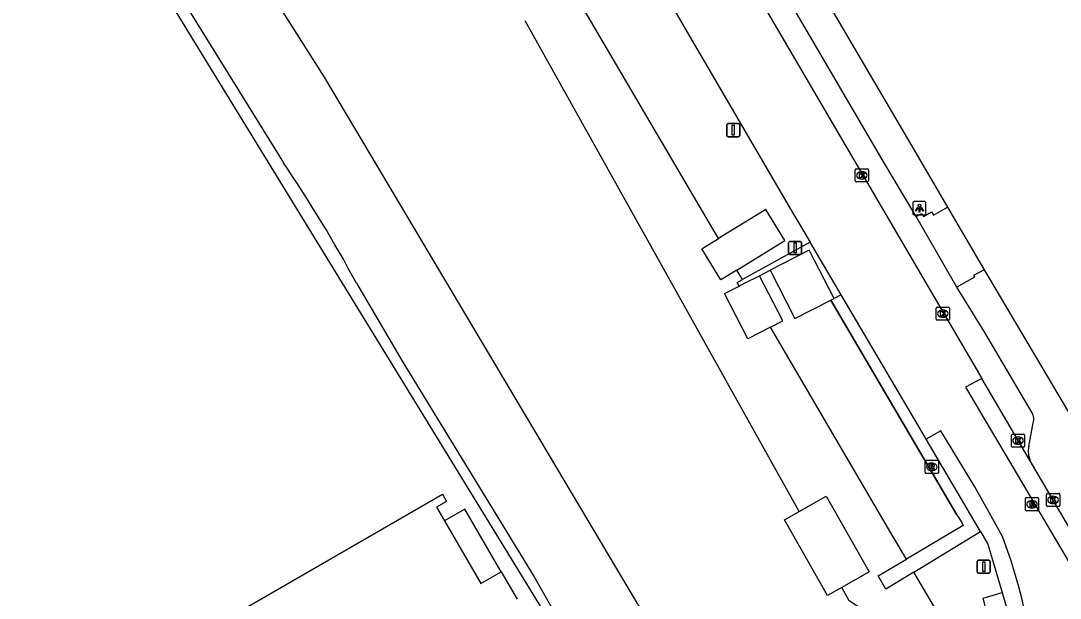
# Model space of a CAD drawing. Extents: x 157692 to 159670, y 381454 to 383289.
# Drawn here: x 159279.3 to 159358.3, y 382333.8 to 382377.8 of the extents above; entities that cross this region are included whole.
import ezdxf

# ---------------------------------------------------------------- set-up
doc = ezdxf.new("R2010")
doc.units = 0
for name, color, linetype in [('IMGEO_Groenvoorziening', 7, 'Continuous'), ('IMGEO_Haag', 7, 'Continuous'), ('IMGEO_Hek', 7, 'Continuous'), ('IMGEO_Kolk', 7, 'Continuous'), ('IMGEO_Lichtpunt', 7, 'Continuous'), ('IMGEO_Pand', 7, 'Continuous'), ('IMGEO_Pand_overbouw', 7, 'Continuous'), ('IMGEO_Rijbaan_lokaal_open', 7, 'Continuous'), ('IMGEO_Rioolput', 7, 'Continuous'), ('IMGEO_Verkeersbordpaal', 7, 'Continuous'), ('IMGEO_Voetpad_open', 7, 'Continuous'), ('IMGEO_Waterloop', 7, 'Continuous')]:
    doc.layers.add(name, color=color, linetype=linetype)

msp = doc.modelspace()

# ---------------------------------------------------------------- linework, layer by layer
at = {"layer": 'IMGEO_Groenvoorziening'}
for points in [[(159328.456, 382317.435), (159293.957, 382373.753), (159216.622, 382500), (159163.39, 382587.536), (159160.939, 382586.067)], [(159246.143, 382454.219), (159258.054, 382434.793), (159291.836, 382378.919), (159299.234, 382366.981)], [(159332.31, 382361.215), (159321.409, 382379.821)], [(159334.143, 382358.087), (159333.718, 382358.813)], [(159304.782, 382357.823), (159308.31, 382351.805), (159318.309, 382335.473), (159322.263, 382328.528), (159327.116, 382321.868), (159329.14, 382317.829)], [(159346.611, 382336.807), (159345.612, 382338.512), (159336.266, 382354.464)], [(159349.731, 382331.484), (159347.185, 382335.828)]]:
    msp.add_lwpolyline(points, dxfattribs=at)
msp.add_arc((159214.802, 382309.572), 102.101, 28.20214, 34.21359, dxfattribs=at)
at = {"layer": 'IMGEO_Haag'}
for points in [[(159339.291, 382360.93), (159334.143, 382358.087)], [(159335.433, 382358.39), (159336.247, 382358.808)], [(159333.895, 382357.6), (159333.739, 382357.863), (159334.143, 382358.087)], [(159341.643, 382356.943), (159341.105, 382356.657)], [(159340.851, 382356.527), (159350.457, 382340.188), (159350.82, 382339.603), (159350.938, 382339.38), (159346.611, 382336.807)], [(159347.185, 382335.828), (159352.238, 382338.91)], [(159347.185, 382335.828), (159345.058, 382334.531), (159344.473, 382335.536), (159346.611, 382336.807)]]:
    msp.add_lwpolyline(points, dxfattribs=at)
at = {"layer": 'IMGEO_Hek'}
for points in [[(159328.456, 382317.435), (159293.957, 382373.753), (159216.622, 382500), (159163.39, 382587.536)], [(159350.457, 382340.188), (159340.851, 382356.527)]]:
    msp.add_lwpolyline(points, dxfattribs=at)
at = {"layer": 'IMGEO_Kolk'}
for p, q in [((159342.724, 382365.599), (159342.724, 382366.451)), ((159342.799, 382366.525), (159343.651, 382366.525)), ((159343.212, 382366.305), (159343.237, 382366.305)), ((159343.725, 382366.451), (159343.725, 382365.599)), ((159343.651, 382365.525), (159342.799, 382365.525)), ((159343.235, 382365.745), (159343.21, 382365.745)), ((159348.96, 382356.002), (159349.812, 382356.002)), ((159348.885, 382355.076), (159348.885, 382355.928)), ((159349.396, 382355.222), (159349.371, 382355.222)), ((159349.373, 382355.782), (159349.398, 382355.782)), ((159349.886, 382355.928), (159349.886, 382355.076)), ((159349.812, 382355.002), (159348.96, 382355.002)), ((159354.603, 382345.41), (159354.603, 382346.262)), ((159354.678, 382346.336), (159355.53, 382346.336)), ((159355.091, 382346.116), (159355.116, 382346.116)), ((159355.604, 382346.262), (159355.604, 382345.41)), ((159355.53, 382345.336), (159354.678, 382345.336)), ((159355.114, 382345.556), (159355.089, 382345.556)), ((159357.266, 382340.897), (159357.266, 382341.749)), ((159357.341, 382341.823), (159358.193, 382341.823)), ((159358.267, 382341.749), (159358.267, 382340.897)), ((159357.777, 382341.043), (159357.752, 382341.043)), ((159357.754, 382341.603), (159357.779, 382341.603)), ((159358.193, 382340.823), (159357.341, 382340.823))]:
    msp.add_line(p, q, dxfattribs=at)
for points in [[(159342.724, 382365.599), (159342.724, 382366.451)], [(159342.799, 382366.525), (159343.651, 382366.525)], [(159343.725, 382366.451), (159343.725, 382365.599)], [(159343.651, 382365.525), (159342.799, 382365.525)], [(159343.045, 382366.225), (159343.168, 382366.225), (159343.168, 382366.074), (159343.298, 382366.225), (159343.462, 382366.225), (159343.316, 382366.074), (159343.469, 382365.825), (159343.317, 382365.825), (159343.232, 382365.989), (159343.168, 382365.922), (159343.168, 382365.825), (159343.045, 382365.825), (159343.045, 382366.225)], [(159348.96, 382356.002), (159349.812, 382356.002)], [(159348.885, 382355.076), (159348.885, 382355.928)], [(159349.206, 382355.702), (159349.329, 382355.702), (159349.329, 382355.551), (159349.459, 382355.702), (159349.623, 382355.702), (159349.477, 382355.551), (159349.63, 382355.302), (159349.478, 382355.302), (159349.393, 382355.466), (159349.329, 382355.399), (159349.329, 382355.302), (159349.206, 382355.302), (159349.206, 382355.702)], [(159349.886, 382355.928), (159349.886, 382355.076)], [(159349.812, 382355.002), (159348.96, 382355.002)], [(159354.603, 382345.41), (159354.603, 382346.262)], [(159354.678, 382346.336), (159355.53, 382346.336)], [(159354.924, 382346.036), (159355.047, 382346.036), (159355.047, 382345.885), (159355.177, 382346.036), (159355.341, 382346.036), (159355.195, 382345.885), (159355.348, 382345.636), (159355.196, 382345.636), (159355.111, 382345.8), (159355.047, 382345.733), (159355.047, 382345.636), (159354.924, 382345.636), (159354.924, 382346.036)], [(159355.604, 382346.262), (159355.604, 382345.41)], [(159355.53, 382345.336), (159354.678, 382345.336)], [(159357.266, 382340.897), (159357.266, 382341.749)], [(159357.341, 382341.823), (159358.193, 382341.823)], [(159358.267, 382341.749), (159358.267, 382340.897)], [(159357.587, 382341.523), (159357.71, 382341.523), (159357.71, 382341.372), (159357.84, 382341.523), (159358.004, 382341.523), (159357.858, 382341.372), (159358.011, 382341.123), (159357.859, 382341.123), (159357.774, 382341.287), (159357.71, 382341.22), (159357.71, 382341.123), (159357.587, 382341.123), (159357.587, 382341.523)], [(159358.193, 382340.823), (159357.341, 382340.823)]]:
    msp.add_lwpolyline(points, dxfattribs=at)
for centre, start, end in [((159342.801, 382366.449), 91.55205, 178.44795), ((159342.801, 382366.449), 91.55205, 178.44795), ((159343.649, 382366.449), 1.55205, 88.44795), ((159343.649, 382366.449), 1.55205, 88.44795), ((159342.801, 382365.601), 181.55205, 268.44795), ((159342.801, 382365.601), 181.55205, 268.44795), ((159343.649, 382365.601), 271.55205, 358.44795), ((159343.649, 382365.601), 271.55205, 358.44795), ((159348.962, 382355.926), 91.55205, 178.44795), ((159348.962, 382355.926), 91.55205, 178.44795), ((159349.81, 382355.926), 1.55205, 88.44795), ((159349.81, 382355.926), 1.55205, 88.44795), ((159348.962, 382355.078), 181.55205, 268.44795), ((159348.962, 382355.078), 181.55205, 268.44795), ((159349.81, 382355.078), 271.55205, 358.44795), ((159349.81, 382355.078), 271.55205, 358.44795), ((159354.68, 382346.26), 91.55205, 178.44795), ((159354.68, 382346.26), 91.55205, 178.44795), ((159355.528, 382346.26), 1.55205, 88.44795), ((159355.528, 382346.26), 1.55205, 88.44795), ((159354.68, 382345.412), 181.55205, 268.44795), ((159354.68, 382345.412), 181.55205, 268.44795), ((159355.528, 382345.412), 271.55205, 358.44795), ((159355.528, 382345.412), 271.55205, 358.44795), ((159357.343, 382341.747), 91.55205, 178.44795), ((159357.343, 382341.747), 91.55205, 178.44795), ((159358.191, 382341.747), 1.55205, 88.44795), ((159358.191, 382341.747), 1.55205, 88.44795), ((159357.343, 382340.899), 181.55205, 268.44795), ((159357.343, 382340.899), 181.55205, 268.44795), ((159358.191, 382340.899), 271.55205, 358.44795), ((159358.191, 382340.899), 271.55205, 358.44795)]:
    msp.add_arc(centre, 0.0765, start, end, dxfattribs=at)
for centre, major_axis, ratio, start_param, end_param in [((159343.211, 382366.025), (-0.387, 0.002), 0.722429, 4.712389, 7.853982), ((159343.236, 382366.025), (-0.39, 0.002), 0.717154, 1.570796, 4.712389), ((159349.372, 382355.502), (-0.387, 0.002), 0.722429, 4.712389, 7.853982), ((159349.397, 382355.502), (-0.39, 0.002), 0.717154, 1.570796, 4.712389), ((159355.09, 382345.836), (-0.387, 0.002), 0.722429, 4.712389, 7.853982), ((159355.115, 382345.836), (-0.39, 0.002), 0.717154, 1.570796, 4.712389), ((159357.753, 382341.323), (-0.387, 0.002), 0.722429, 4.712389, 7.853982), ((159357.778, 382341.323), (-0.39, 0.002), 0.717154, 1.570796, 4.712389)]:
    msp.add_ellipse(centre, major_axis=major_axis, ratio=ratio, start_param=start_param, end_param=end_param, dxfattribs=at)
at = {"layer": 'IMGEO_Lichtpunt'}
for p, q in [((159347.104, 382363.929), (159347.104, 382363.122)), ((159347.104, 382363.929), (159347.104, 382363.122)), ((159348.006, 382364.024), (159347.198, 382364.024)), ((159348.006, 382364.024), (159347.198, 382364.024)), ((159348.1, 382363.122), (159348.1, 382363.929)), ((159348.1, 382363.122), (159348.1, 382363.929)), ((159347.198, 382363.028), (159348.006, 382363.028)), ((159347.198, 382363.028), (159348.006, 382363.028))]:
    msp.add_line(p, q, dxfattribs=at)
for points in [[(159347.478, 382363.593), (159347.517, 382363.565), (159347.329, 382363.303), (159347.291, 382363.33), (159347.478, 382363.593)], [(159347.58, 382363.545), (159347.627, 382363.545), (159347.627, 382363.223), (159347.58, 382363.223), (159347.58, 382363.545)], [(159347.69, 382363.565), (159347.728, 382363.592), (159347.915, 382363.33), (159347.876, 382363.302), (159347.69, 382363.565)]]:
    msp.add_lwpolyline(points, dxfattribs=at)
msp.add_circle((159347.603, 382363.727), 0.0994, dxfattribs=at)
for centre, start, end in [((159347.198, 382363.929), 90, 180), ((159347.198, 382363.929), 90, 180), ((159348.006, 382363.929), 0, 90), ((159348.006, 382363.929), 0, 90), ((159347.198, 382363.122), 180, 270), ((159347.198, 382363.122), 180, 270), ((159348.006, 382363.122), 270, 0), ((159348.006, 382363.122), 270, 360)]:
    msp.add_arc(centre, 0.0946, start, end, dxfattribs=at)
at = {"layer": 'IMGEO_Pand'}
for points in [[(159333.718, 382358.813), (159337.377, 382361.057), (159335.922, 382363.43), (159332.31, 382361.215)], [(159333.718, 382358.813), (159332.51, 382358.073), (159331.056, 382360.446), (159332.31, 382361.215)], [(159341.105, 382356.657), (159339.216, 382360.333), (159336.247, 382358.808)], [(159333.895, 382357.6), (159334.305, 382357.811), (159335.433, 382358.39)], [(159336.266, 382354.464), (159337.203, 382354.945), (159335.433, 382358.39)], [(159336.247, 382358.808), (159338.135, 382355.132), (159340.851, 382356.527)], [(159336.266, 382354.464), (159334.546, 382353.581), (159332.777, 382357.026), (159333.895, 382357.6)], [(159340.851, 382356.527), (159341.105, 382356.657)], [(159295.353, 382332.524), (159311.319, 382341.767)], [(159311.319, 382341.767), (159311.643, 382341.206), (159310.882, 382340.765), (159311.478, 382339.735), (159314.239, 382334.965), (159315.785, 382335.86), (159316.999, 382333.763)], [(159338.465, 382340.451), (159340.516, 382341.612), (159342.046, 382338.908), (159343.776, 382335.848), (159341.693, 382334.67)], [(159341.693, 382334.67), (159340.598, 382334.051), (159337.339, 382339.814), (159338.465, 382340.451)]]:
    msp.add_lwpolyline(points, dxfattribs=at)
at = {"layer": 'IMGEO_Pand_overbouw'}
msp.add_lwpolyline([(159311.478, 382339.735), (159314.239, 382334.965), (159315.785, 382335.86), (159313.024, 382340.63)], close=True, dxfattribs=at)
at = {"layer": 'IMGEO_Rijbaan_lokaal_open'}
for points in [[(159247.507, 382529.779), (159352.344, 382350.577)], [(159325.562, 382384.407), (159328.507, 382379.372), (159337.698, 382363.63), (159339.291, 382360.93)], [(159341.643, 382356.943), (159339.291, 382360.93)], [(159348.124, 382345.948), (159347.486, 382347.039), (159341.643, 382356.943)], [(159352.344, 382350.577), (159351.11, 382349.906), (159354.776, 382343.692), (159359.578, 382335.574), (159360.912, 382333.3)], [(159356.027, 382344.312), (159355.29, 382345.541), (159352.344, 382350.577)], [(159355.939, 382331.145), (159355.801, 382331.896), (159355.405, 382333.745), (159355.161, 382334.701), (159354.591, 382336.697), (159353.929, 382338.549), (159352.914, 382340.376), (159351.809, 382342.316), (159349.232, 382346.583), (159348.124, 382345.948)], [(159352.238, 382338.91), (159348.124, 382345.948)], [(159361.988, 382334.123), (159356.027, 382344.312)], [(159352.238, 382338.91), (159352.798, 382337.953), (159353.905, 382334.292)], [(159353.905, 382334.292), (159354.76, 382331.281)]]:
    msp.add_lwpolyline(points, dxfattribs=at)
at = {"layer": 'IMGEO_Rioolput'}
for p, q in [((159348.043, 382343.416), (159348.043, 382344.268)), ((159348.118, 382344.342), (159348.97, 382344.342)), ((159348.531, 382344.122), (159348.556, 382344.122)), ((159349.044, 382344.268), (159349.044, 382343.416)), ((159348.97, 382343.342), (159348.118, 382343.342)), ((159348.554, 382343.562), (159348.529, 382343.562)), ((159355.658, 382340.571), (159355.658, 382341.423)), ((159355.733, 382341.497), (159356.585, 382341.497)), ((159356.146, 382341.277), (159356.171, 382341.277)), ((159356.659, 382341.423), (159356.659, 382340.571)), ((159356.585, 382340.497), (159355.733, 382340.497)), ((159356.169, 382340.717), (159356.144, 382340.717))]:
    msp.add_line(p, q, dxfattribs=at)
for points in [[(159348.043, 382343.416), (159348.043, 382344.268)], [(159348.118, 382344.342), (159348.97, 382344.342)], [(159349.044, 382344.268), (159349.044, 382343.416)], [(159348.97, 382343.342), (159348.118, 382343.342)], [(159348.632, 382344.04), (159348.38, 382344.042), (159348.38, 382343.642)], [(159348.38, 382343.642), (159348.504, 382343.642), (159348.504, 382343.804), (159348.515, 382343.804)], [(159348.558, 382343.961), (159348.504, 382343.961), (159348.504, 382343.88)], [(159348.504, 382343.88), (159348.556, 382343.88)], [(159348.562, 382343.775), (159348.633, 382343.642), (159348.773, 382343.642), (159348.708, 382343.768)], [(159355.658, 382340.571), (159355.658, 382341.423)], [(159355.733, 382341.497), (159356.585, 382341.497)], [(159356.247, 382341.195), (159355.995, 382341.197), (159355.995, 382340.797)], [(159355.995, 382340.797), (159356.119, 382340.797), (159356.119, 382340.959), (159356.13, 382340.959)], [(159356.173, 382341.116), (159356.119, 382341.116), (159356.119, 382341.035)], [(159356.119, 382341.035), (159356.171, 382341.035)], [(159356.659, 382341.423), (159356.659, 382340.571)], [(159356.585, 382340.497), (159355.733, 382340.497)], [(159356.177, 382340.93), (159356.248, 382340.797), (159356.388, 382340.797), (159356.323, 382340.923)]]:
    msp.add_lwpolyline(points, dxfattribs=at)
for centre, radius, start, end in [((159348.12, 382344.266), 0.0765, 91.55205, 178.44795), ((159348.12, 382344.266), 0.0765, 91.55205, 178.44795), ((159348.968, 382344.266), 0.0765, 1.55205, 88.44795), ((159348.968, 382344.266), 0.0765, 1.55205, 88.44795), ((159348.12, 382343.418), 0.0765, 181.55205, 268.44795), ((159348.12, 382343.418), 0.0765, 181.55205, 268.44795), ((159348.514, 382343.751), 0.0533, 26.02933, 88.69889), ((159348.54, 382344.069), 0.19, 274.7715, 282.96867), ((159348.564, 382343.865), 0.0964, 77.00612, 93.18647), ((159348.578, 382343.922), 0.0378, 276.66336, 79.67722), ((159348.631, 382343.93), 0.109, 350.36119, 89.41601), ((159348.629, 382343.93), 0.112, 277.58423, 350.98172), ((159348.613, 382343.715), 0.108, 29.51342, 73.79051), ((159348.968, 382343.418), 0.0765, 271.55205, 358.44795), ((159348.968, 382343.418), 0.0765, 271.55205, 358.44795), ((159355.735, 382341.421), 0.0765, 91.55205, 178.44795), ((159355.735, 382341.421), 0.0765, 91.55205, 178.44795), ((159356.129, 382340.906), 0.0533, 26.02933, 88.69889), ((159356.155, 382341.224), 0.19, 274.7715, 282.96867), ((159356.179, 382341.02), 0.0964, 77.00612, 93.18647), ((159356.193, 382341.077), 0.0378, 276.66336, 79.67722), ((159356.246, 382341.085), 0.109, 350.36119, 89.41601), ((159356.244, 382341.085), 0.112, 277.58423, 350.98172), ((159356.228, 382340.87), 0.108, 29.51342, 73.79051), ((159356.583, 382341.421), 0.0765, 1.55205, 88.44795), ((159356.583, 382341.421), 0.0765, 1.55205, 88.44795), ((159355.735, 382340.573), 0.0765, 181.55205, 268.44795), ((159355.735, 382340.573), 0.0765, 181.55205, 268.44795), ((159356.583, 382340.573), 0.0765, 271.55205, 358.44795), ((159356.583, 382340.573), 0.0765, 271.55205, 358.44795)]:
    msp.add_arc(centre, radius, start, end, dxfattribs=at)
for centre, major_axis, ratio, start_param, end_param in [((159348.53, 382343.842), (-0.387, 0.002), 0.722429, 4.712389, 7.853982), ((159348.555, 382343.842), (-0.39, 0.002), 0.717154, 1.570796, 4.712389), ((159356.145, 382340.997), (-0.387, 0.002), 0.722429, 4.712389, 7.853982), ((159356.17, 382340.997), (-0.39, 0.002), 0.717154, 1.570796, 4.712389)]:
    msp.add_ellipse(centre, major_axis=major_axis, ratio=ratio, start_param=start_param, end_param=end_param, dxfattribs=at)
at = {"layer": 'IMGEO_Verkeersbordpaal'}
for p, q in [((159332.944, 382369.064), (159332.944, 382369.864)), ((159332.944, 382369.864), (159332.944, 382369.064)), ((159333.044, 382369.964), (159333.834, 382369.964)), ((159333.834, 382369.964), (159333.044, 382369.964)), ((159333.934, 382369.864), (159333.934, 382369.064)), ((159333.934, 382369.064), (159333.934, 382369.864)), ((159333.834, 382368.964), (159333.044, 382368.964)), ((159333.044, 382368.964), (159333.834, 382368.964)), ((159337.655, 382360.103), (159337.655, 382360.903)), ((159337.655, 382360.903), (159337.655, 382360.103)), ((159337.755, 382361.003), (159338.545, 382361.003)), ((159338.545, 382361.003), (159337.755, 382361.003)), ((159338.645, 382360.903), (159338.645, 382360.103)), ((159338.645, 382360.103), (159338.645, 382360.903)), ((159338.545, 382360.003), (159337.755, 382360.003)), ((159337.755, 382360.003), (159338.545, 382360.003)), ((159351.993, 382335.851), (159351.993, 382336.651)), ((159351.993, 382336.651), (159351.993, 382335.851)), ((159352.093, 382336.751), (159352.883, 382336.751)), ((159352.883, 382336.751), (159352.093, 382336.751)), ((159352.983, 382336.651), (159352.983, 382335.851)), ((159352.983, 382335.851), (159352.983, 382336.651)), ((159352.883, 382335.751), (159352.093, 382335.751)), ((159352.093, 382335.751), (159352.883, 382335.751))]:
    msp.add_line(p, q, dxfattribs=at)
for points in [[(159333.364, 382369.839), (159333.514, 382369.839), (159333.514, 382369.089), (159333.364, 382369.089), (159333.364, 382369.839)], [(159338.075, 382360.878), (159338.225, 382360.878), (159338.225, 382360.128), (159338.075, 382360.128), (159338.075, 382360.878)], [(159352.413, 382336.626), (159352.563, 382336.626), (159352.563, 382335.876), (159352.413, 382335.876), (159352.413, 382336.626)]]:
    msp.add_lwpolyline(points, dxfattribs=at)
for centre, start, end in [((159333.044, 382369.864), 90, 180), ((159333.044, 382369.864), 90, 180), ((159333.834, 382369.864), 0, 90), ((159333.834, 382369.864), 360, 90), ((159333.044, 382369.064), 180, 270), ((159333.044, 382369.064), 180, 270), ((159333.834, 382369.064), 270, 0), ((159333.834, 382369.064), 270, 0), ((159337.755, 382360.903), 90, 180), ((159337.755, 382360.903), 90, 180), ((159338.545, 382360.903), 0, 90), ((159338.545, 382360.903), 360, 90), ((159337.755, 382360.103), 180, 270), ((159337.755, 382360.103), 180, 270), ((159338.545, 382360.103), 270, 0), ((159338.545, 382360.103), 270, 0), ((159352.093, 382336.651), 90, 180), ((159352.093, 382336.651), 90, 180), ((159352.883, 382336.651), 0, 90), ((159352.883, 382336.651), 360, 90), ((159352.093, 382335.851), 180, 270), ((159352.093, 382335.851), 180, 270), ((159352.883, 382335.851), 270, 0), ((159352.883, 382335.851), 270, 0)]:
    msp.add_arc(centre, 0.1, start, end, dxfattribs=at)
at = {"layer": 'IMGEO_Voetpad_open'}
for points in [[(159347.353, 382362.884), (159344.842, 382367.117), (159335.692, 382382.788), (159327.172, 382397.373), (159310.376, 382426.055), (159300.306, 382443.307), (159300.303, 382443.311)], [(159303.229, 382443.159), (159304.181, 382441.533), (159312.468, 382427.357), (159329.278, 382398.557), (159340.781, 382378.881), (159346.918, 382368.416), (159349.732, 382363.611)], [(159347.353, 382362.884), (159347.775, 382363.114), (159347.906, 382362.891), (159348.525, 382363.253), (159348.667, 382362.983), (159349.732, 382363.611)], [(159349.732, 382363.611), (159352.531, 382358.832)], [(159350.458, 382357.514), (159347.353, 382362.884)], [(159352.531, 382358.832), (159351.722, 382358.395), (159351.789, 382358.287), (159350.458, 382357.514)], [(159352.531, 382358.832), (159360.481, 382345.384), (159366.791, 382334.621)], [(159356.188, 382347.952), (159352.572, 382354.077), (159350.458, 382357.514)], [(159355.919, 382345.39), (159356.251, 382347.195)], [(159353.273, 382330.564), (159352.454, 382333.848), (159353.905, 382334.292)]]:
    msp.add_lwpolyline(points, dxfattribs=at)
for centre, radius, start, end in [((159355.282, 382347.495), 1.014, 342.7694, 26.74535), ((159357.618, 382345.016), 1.74, 167.58241, 203.85982)]:
    msp.add_arc(centre, radius, start, end, dxfattribs=at)
at = {"layer": 'IMGEO_Waterloop'}
for points in [[(159291.763, 382390.163), (159302.328, 382373.506), (159323.425, 382338.014), (159330.706, 382325.766), (159333.902, 382319.981), (159340.281, 382308.847)], [(159338.465, 382340.451), (159317.614, 382377.789)], [(159355.884, 382317.892), (159349.498, 382328.853), (159342.27, 382333.637), (159341.693, 382334.67)]]:
    msp.add_lwpolyline(points, dxfattribs=at)

doc.saveas('drawing.dxf')
